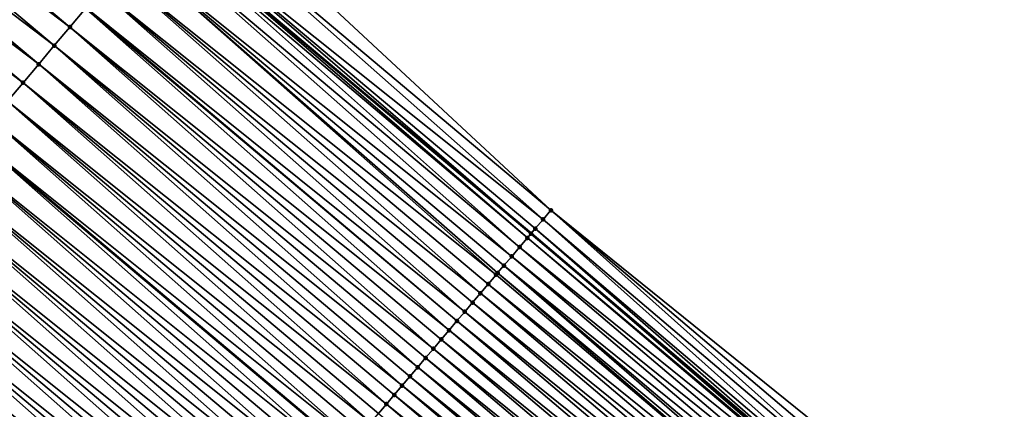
# Model space of a CAD drawing. Header units: feet. Extents: x 2007189 to 2022806, y 818621 to 837694.
# Tile 362 of 656: x 2016239 to 2016279, y 819563 to 819579. Entities that reach past the tile are written whole.
import ezdxf

# ---------------------------------------------------------------- set-up
doc = ezdxf.new("R2010")
doc.units = ezdxf.units.FT
doc.header["$MEASUREMENT"] = 0
for name, color, linetype, lineweight in [('EP_Travel Lane', 172, 'Continuous', 53), ('Road Shots', 141, 'Continuous', 100), ('Road X-Section', 40, 'Continuous', 13), ('STRIPING', 60, 'Continuous', 53)]:
    doc.layers.add(name, color=color, linetype=linetype, lineweight=lineweight)
doc.layers.add('I-77-MM17-21_SB-Surface-Border', color=7, linetype='Continuous')
doc.layers.add('I-77-MM17-21_SB-Surface-TIN', color=7, linetype='Continuous')

msp = doc.modelspace()

# ---------------------------------------------------------------- linework, layer by layer
at = {"layer": 'EP_Travel Lane'}
msp.add_polyline3d([(2016183.28467098, 819634.8907298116, 265.2329252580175), (2016198.596788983, 819622.027194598, 265.4946617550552), (2016213.909148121, 819609.1634568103, 265.7324263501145), (2016229.221533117, 819596.2996972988, 265.9676188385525), (2016244.533497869, 819583.4362908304, 266.2445913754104), (2016259.891310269, 819570.5225203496, 266.5224277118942), (2016275.139457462, 819557.5830874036, 266.7775376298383), (2016290.339732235, 819544.7140810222, 267.0380516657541), (2016305.665004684, 819531.8657909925, 267.2780565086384), (2016320.990131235, 819519.0176232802, 267.5331981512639), (2016336.315276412, 819506.1694399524, 267.7863999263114), (2016351.640517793, 819493.3211759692, 268.0296295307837), (2016366.965729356, 819480.4729369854, 268.2759543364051), (2016382.290939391, 819467.6246992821, 268.5224309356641), (2016397.61622734, 819454.7763962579, 268.7608351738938), (2016412.941223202, 819441.9283381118, 269.0295195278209), (2016428.266222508, 819429.0802770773, 269.2978479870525), (2016443.593150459, 819416.2294417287, 269.5617281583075), (2016458.915161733, 819403.3778103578, 269.829784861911), (2016474.237198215, 819390.526157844, 270.0952103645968), (2016489.559565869, 819377.674227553, 270.3261203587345), (2016504.881901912, 819364.8223237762, 270.560315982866)], dxfattribs=at)
at = {"layer": 'I-77-MM17-21_SB-Surface-Border', "color": 3, "linetype": 'Continuous', "lineweight": -3}
msp.add_polyline3d([(2016183.460804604, 819635.1003761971, 265.2332455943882), (2016199.312859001, 819622.879429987, 265.4920209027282), (2016214.727341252, 819610.137190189, 265.7272301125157), (2016230.039247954, 819597.2725477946, 265.9470665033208), (2016245.994143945, 819585.1737806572, 266.1947624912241), (2016260.712779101, 819571.4899711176, 266.4927552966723), (2016276.284662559, 819558.9315827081, 266.7249549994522), (2016291.476702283, 819546.069253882, 266.9875041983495), (2016306.159110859, 819532.4549832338, 267.2693192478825), (2016321.162933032, 819519.223718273, 267.5321397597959), (2016337.130822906, 819507.1416154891, 267.7558890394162), (2016351.81332815, 819493.5272637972, 268.0276841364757), (2016367.138531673, 819480.6790315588, 268.2748428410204), (2016382.463761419, 819467.8307773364, 268.519275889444), (2016397.789036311, 819454.9824852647, 268.7590343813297), (2016413.114027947, 819442.1344306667, 269.0281571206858), (2016428.76037423, 819429.6694311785, 269.2843902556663), (2016444.087512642, 819416.8184214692, 269.5406476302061), (2016459.409492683, 819403.9668255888, 269.8124374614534), (2016474.73145874, 819391.1152414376, 270.0856816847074), (2016489.732447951, 819377.8802853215, 270.3232260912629), (2016505.054784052, 819365.0283907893, 270.5578926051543)], dxfattribs=at)
at = {"layer": 'I-77-MM17-21_SB-Surface-TIN', "color": 128, "linetype": 'Continuous', "lineweight": -3}
for points in [[(2016224.893899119, 819591.1467509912, 265.8668140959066), (2016240.848293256, 819579.0484054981, 266.164405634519), (2016225.536969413, 819591.91255819, 265.8866199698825)], [(2016225.536969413, 819591.91255819, 265.8866199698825), (2016240.848293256, 819579.0484054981, 266.164405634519), (2016241.49138313, 819579.8141962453, 266.1822647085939)], [(2016224.250839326, 819590.3809349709, 265.8459643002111), (2016240.205194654, 819578.282622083, 266.1474142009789), (2016224.893899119, 819591.1467509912, 265.8668140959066)], [(2016224.893899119, 819591.1467509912, 265.8668140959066), (2016240.205194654, 819578.282622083, 266.1474142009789), (2016240.848293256, 819579.0484054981, 266.164405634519)], [(2016223.607777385, 819589.6151207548, 265.8253280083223), (2016239.562108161, 819577.516828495, 266.1292189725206), (2016224.250839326, 819590.3809349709, 265.8459643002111)], [(2016224.250839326, 819590.3809349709, 265.8459643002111), (2016239.562108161, 819577.516828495, 266.1292189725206), (2016240.205194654, 819578.282622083, 266.1474142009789)], [(2016222.964698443, 819588.8493208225, 265.8063820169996), (2016238.919042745, 819576.7510171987, 266.1089281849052), (2016223.607777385, 819589.6151207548, 265.8253280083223)], [(2016223.607777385, 819589.6151207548, 265.8253280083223), (2016238.919042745, 819576.7510171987, 266.1089281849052), (2016239.562108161, 819577.516828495, 266.1292189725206)], [(2016222.964698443, 819588.8493208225, 265.8063820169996), (2016238.275966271, 819575.9852151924, 266.0897367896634), (2016238.919042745, 819576.7510171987, 266.1089281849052)], [(2016245.350666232, 819584.4083157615, 266.2154632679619), (2016260.712779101, 819571.4899711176, 266.4927552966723), (2016245.994143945, 819585.1737806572, 266.1947624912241)], [(2016244.707115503, 819583.642912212, 266.2434234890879), (2016260.389104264, 819571.1088744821, 266.5093865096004), (2016245.350666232, 819584.4083157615, 266.2154632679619)], [(2016245.350666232, 819584.4083157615, 266.2154632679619), (2016260.389104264, 819571.1088744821, 266.5093865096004), (2016260.712779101, 819571.4899711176, 266.4927552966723)], [(2016244.06385178, 819582.8772675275, 266.2428488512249), (2016259.418490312, 819569.9652361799, 266.517310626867), (2016244.421387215, 819583.302868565, 266.2453455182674)], [(2016244.421387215, 819583.302868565, 266.2453455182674), (2016259.741959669, 819570.3465071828, 266.5216846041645), (2016244.533497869, 819583.4362908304, 266.2445913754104)], [(2016244.421387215, 819583.302868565, 266.2453455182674), (2016259.418490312, 819569.9652361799, 266.517310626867), (2016259.741959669, 819570.3465071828, 266.5216846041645)], [(2016244.707115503, 819583.642912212, 266.2434234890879), (2016244.533497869, 819583.4362908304, 266.2445913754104), (2016259.891426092, 819570.522656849, 266.5224282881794)], [(2016259.891426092, 819570.522656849, 266.5224282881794), (2016244.533497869, 819583.4362908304, 266.2445913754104), (2016259.891310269, 819570.5225203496, 266.5224277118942)], [(2016259.741959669, 819570.3465071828, 266.5216846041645), (2016259.891310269, 819570.5225203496, 266.5224277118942), (2016244.533497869, 819583.4362908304, 266.2445913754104)], [(2016244.707115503, 819583.642912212, 266.2434234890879), (2016260.065483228, 819570.7277321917, 266.5205179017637), (2016260.389104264, 819571.1088744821, 266.5093865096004)], [(2016244.707115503, 819583.642912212, 266.2434234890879), (2016259.891426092, 819570.522656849, 266.5224282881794), (2016260.065483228, 819570.7277321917, 266.5205179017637)], [(2016243.42071518, 819582.1115160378, 266.2296353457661), (2016259.095027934, 819569.5839592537, 266.5122230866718), (2016244.06385178, 819582.8772675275, 266.2428488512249)], [(2016244.06385178, 819582.8772675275, 266.2428488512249), (2016259.095027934, 819569.5839592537, 266.5122230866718), (2016259.418490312, 819569.9652361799, 266.517310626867)], [(2016242.777616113, 819581.3457330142, 266.2126902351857), (2016258.448132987, 819568.821380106, 266.4990008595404), (2016243.42071518, 819582.1115160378, 266.2296353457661)], [(2016243.42071518, 819582.1115160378, 266.2296353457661), (2016258.771575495, 819569.2026738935, 266.5061195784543), (2016259.095027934, 819569.5839592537, 266.5122230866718)], [(2016243.42071518, 819582.1115160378, 266.2296353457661), (2016258.511815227, 819568.8964542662, 266.5004853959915), (2016258.771575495, 819569.2026738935, 266.5061195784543)], [(2016243.42071518, 819582.1115160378, 266.2296353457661), (2016258.448132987, 819568.821380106, 266.4990008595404), (2016258.511815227, 819568.8964542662, 266.5004853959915)], [(2016242.134511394, 819580.5799547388, 266.1963070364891), (2016257.801263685, 819568.0587791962, 266.483157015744), (2016242.777616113, 819581.3457330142, 266.2126902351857)], [(2016242.777616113, 819581.3457330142, 266.2126902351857), (2016258.124697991, 819568.4400799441, 266.4911142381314), (2016258.448132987, 819568.821380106, 266.4990008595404)], [(2016242.777616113, 819581.3457330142, 266.2126902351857), (2016257.801263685, 819568.0587791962, 266.483157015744), (2016258.124697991, 819568.4400799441, 266.4911142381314)], [(2016241.518357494, 819579.846316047, 266.1829529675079), (2016257.154395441, 819567.2961773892, 266.4672051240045), (2016242.134511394, 819580.5799547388, 266.1963070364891)], [(2016242.134511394, 819580.5799547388, 266.1963070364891), (2016257.477830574, 819567.6774774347, 266.4750777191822), (2016257.801263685, 819568.0587791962, 266.483157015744)], [(2016242.134511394, 819580.5799547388, 266.1963070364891), (2016257.154395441, 819567.2961773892, 266.4672051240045), (2016257.477830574, 819567.6774774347, 266.4750777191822)], [(2016240.848293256, 819579.0484054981, 266.164405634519), (2016256.507530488, 819566.5335727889, 266.4509167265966), (2016241.49138313, 819579.8141962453, 266.1822647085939)], [(2016241.49138313, 819579.8141962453, 266.1822647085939), (2016256.830961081, 819566.914876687, 266.4592534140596), (2016241.518357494, 819579.846316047, 266.1829529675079)], [(2016241.49138313, 819579.8141962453, 266.1822647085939), (2016256.507530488, 819566.5335727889, 266.4509167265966), (2016256.830961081, 819566.914876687, 266.4592534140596)], [(2016241.518357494, 819579.846316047, 266.1829529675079), (2016256.830961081, 819566.914876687, 266.4592534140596), (2016257.154395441, 819567.2961773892, 266.4672051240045)], [(2016240.205194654, 819578.282622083, 266.1474142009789), (2016255.860684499, 819565.7709520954, 266.4326896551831), (2016240.848293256, 819579.0484054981, 266.164405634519)], [(2016240.848293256, 819579.0484054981, 266.164405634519), (2016255.860684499, 819565.7709520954, 266.4326896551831), (2016256.1841063, 819566.1522634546, 266.4419251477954)], [(2016240.848293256, 819579.0484054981, 266.164405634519), (2016256.1841063, 819566.1522634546, 266.4419251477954), (2016256.507530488, 819566.5335727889, 266.4509167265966)], [(2016239.562108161, 819577.516828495, 266.1292189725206), (2016255.213833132, 819565.008335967, 266.4150125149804), (2016240.205194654, 819578.282622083, 266.1474142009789)], [(2016240.205194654, 819578.282622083, 266.1474142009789), (2016255.213833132, 819565.008335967, 266.4150125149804), (2016255.537258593, 819565.3896442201, 266.4238738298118)], [(2016240.205194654, 819578.282622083, 266.1474142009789), (2016255.537258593, 819565.3896442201, 266.4238738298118), (2016255.860684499, 819565.7709520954, 266.4326896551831)], [(2016238.919042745, 819576.7510171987, 266.1089281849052), (2016254.56699965, 819564.2457046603, 266.3955069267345), (2016239.562108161, 819577.516828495, 266.1292189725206)], [(2016239.562108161, 819577.516828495, 266.1292189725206), (2016254.56699965, 819564.2457046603, 266.3955069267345), (2016254.890413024, 819564.6270231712, 266.4056039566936)], [(2016239.562108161, 819577.516828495, 266.1292189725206), (2016254.890413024, 819564.6270231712, 266.4056039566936), (2016255.213833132, 819565.008335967, 266.4150125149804)], [(2016238.275966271, 819575.9852151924, 266.0897367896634), (2016253.920166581, 819563.4830730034, 266.3759591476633), (2016238.919042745, 819576.7510171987, 266.1089281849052)], [(2016238.919042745, 819576.7510171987, 266.1089281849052), (2016253.920166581, 819563.4830730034, 266.3759591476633), (2016254.243585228, 819563.8643870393, 266.3855170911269)], [(2016238.919042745, 819576.7510171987, 266.1089281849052), (2016254.243585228, 819563.8643870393, 266.3855170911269), (2016254.56699965, 819564.2457046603, 266.3955069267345)], [(2016237.632886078, 819575.2194163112, 266.0709151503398), (2016253.273328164, 819562.7204458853, 266.3569581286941), (2016238.275966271, 819575.9852151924, 266.0897367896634)], [(2016238.275966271, 819575.9852151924, 266.0897367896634), (2016253.273328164, 819562.7204458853, 266.3569581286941), (2016253.596747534, 819563.1017593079, 266.3664422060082)], [(2016238.275966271, 819575.9852151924, 266.0897367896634), (2016253.596747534, 819563.1017593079, 266.3664422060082), (2016253.920166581, 819563.4830730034, 266.3759591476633)], [(2016237.632886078, 819575.2194163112, 266.0709151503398), (2016236.989827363, 819574.4535705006, 266.0485438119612), (2016252.626500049, 819561.9578100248, 266.3369039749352)], [(2016237.632886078, 819575.2194163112, 266.0709151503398), (2016252.626500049, 819561.9578100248, 266.3369039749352), (2016252.949912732, 819562.3391291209, 266.3470715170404)], [(2016237.632886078, 819575.2194163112, 266.0709151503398), (2016252.949912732, 819562.3391291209, 266.3470715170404), (2016253.273328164, 819562.7204458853, 266.3569581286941)], [(2016236.346804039, 819573.6877527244, 266.0254825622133), (2016251.979665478, 819561.1951796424, 266.3175097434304), (2016236.989827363, 819574.4535705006, 266.0485438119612)], [(2016251.979665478, 819561.1951796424, 266.3175097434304), (2016252.303084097, 819561.5764934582, 266.3270582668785), (2016236.989827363, 819574.4535705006, 266.0485438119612)], [(2016252.626500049, 819561.9578100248, 266.3369039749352), (2016236.989827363, 819574.4535705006, 266.0485438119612), (2016252.303084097, 819561.5764934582, 266.3270582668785)], [(2016235.703663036, 819572.922004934, 266.0127068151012), (2016251.332808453, 819560.4325683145, 266.3004108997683), (2016236.346804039, 819573.6877527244, 266.0254825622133)], [(2016236.346804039, 819573.6877527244, 266.0254825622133), (2016251.332808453, 819560.4325683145, 266.3004108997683), (2016251.656239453, 819560.8138718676, 266.3087060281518)], [(2016236.346804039, 819573.6877527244, 266.0254825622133), (2016251.656239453, 819560.8138718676, 266.3087060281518), (2016251.979665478, 819561.1951796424, 266.3175097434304)], [(2016235.060547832, 819572.1562354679, 265.9973660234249), (2016250.685948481, 819559.6699594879, 266.2836133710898), (2016235.703663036, 819572.922004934, 266.0127068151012)], [(2016235.703663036, 819572.922004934, 266.0127068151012), (2016250.685948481, 819559.6699594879, 266.2836133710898), (2016251.009378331, 819560.051264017, 266.2920260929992)], [(2016235.703663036, 819572.922004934, 266.0127068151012), (2016251.009378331, 819560.051264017, 266.2920260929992), (2016251.332808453, 819560.4325683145, 266.3004108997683)], [(2016234.41743924, 819571.390460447, 265.9813679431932), (2016250.039089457, 819558.9073498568, 266.2667189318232), (2016235.060547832, 819572.1562354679, 265.9973660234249)], [(2016235.060547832, 819572.1562354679, 265.9973660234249), (2016250.039089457, 819558.9073498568, 266.2667189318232), (2016250.362519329, 819559.2886543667, 266.2751293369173)], [(2016235.060547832, 819572.1562354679, 265.9973660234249), (2016250.362519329, 819559.2886543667, 266.2751293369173), (2016250.685948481, 819559.6699594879, 266.2836133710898)], [(2016275.637274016, 819558.1694224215, 266.7621913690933), (2016260.712779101, 819571.4899711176, 266.4927552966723), (2016260.389104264, 819571.1088744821, 266.5093865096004)], [(2016275.637274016, 819558.1694224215, 266.7621913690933), (2016275.960987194, 819558.5504865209, 266.7416404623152), (2016260.712779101, 819571.4899711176, 266.4927552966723)], [(2016275.960987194, 819558.5504865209, 266.7416404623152), (2016276.284662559, 819558.9315827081, 266.7249549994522), (2016260.712779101, 819571.4899711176, 266.4927552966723)], [(2016233.774322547, 819570.6246922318, 265.9661752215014), (2016249.392226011, 819558.1447439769, 266.2502763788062), (2016234.41743924, 819571.390460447, 265.9813679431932)], [(2016234.41743924, 819571.390460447, 265.9813679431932), (2016249.392226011, 819558.1447439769, 266.2502763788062), (2016249.715658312, 819558.5260464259, 266.2584385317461)], [(2016234.41743924, 819571.390460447, 265.9813679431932), (2016249.715658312, 819558.5260464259, 266.2584385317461), (2016250.039089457, 819558.9073498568, 266.2667189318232)], [(2016275.313632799, 819557.7882972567, 266.7753860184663), (2016260.389104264, 819571.1088744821, 266.5093865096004), (2016260.065483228, 819570.7277321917, 266.5205179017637)], [(2016275.313632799, 819557.7882972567, 266.7753860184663), (2016275.637274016, 819558.1694224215, 266.7621913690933), (2016260.389104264, 819571.1088744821, 266.5093865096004)], [(2016259.891426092, 819570.522656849, 266.5224282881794), (2016275.139457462, 819557.5830874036, 266.7775376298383), (2016260.065483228, 819570.7277321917, 266.5205179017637)], [(2016275.313632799, 819557.7882972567, 266.7753860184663), (2016260.065483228, 819570.7277321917, 266.5205179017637), (2016275.139457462, 819557.5830874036, 266.7775376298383)], [(2016233.131186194, 819569.8589405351, 265.9529372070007), (2016248.74535419, 819557.3821452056, 266.2346901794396), (2016233.774322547, 819570.6246922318, 265.9661752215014)], [(2016233.774322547, 819570.6246922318, 265.9661752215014), (2016248.74535419, 819557.3821452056, 266.2346901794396), (2016249.068791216, 819557.7634436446, 266.2423692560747)], [(2016233.774322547, 819570.6246922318, 265.9661752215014), (2016249.068791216, 819557.7634436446, 266.2423692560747), (2016249.392226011, 819558.1447439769, 266.2502763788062)], [(2016274.990089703, 819557.4070888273, 266.7785502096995), (2016259.741959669, 819570.3465071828, 266.5216846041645), (2016259.418490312, 819569.9652361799, 266.517310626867)], [(2016275.053091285, 819557.4813325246, 266.778604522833), (2016259.891310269, 819570.5225203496, 266.5224277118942), (2016259.741959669, 819570.3465071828, 266.5216846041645)], [(2016274.990089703, 819557.4070888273, 266.7785502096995), (2016275.053091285, 819557.4813325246, 266.778604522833), (2016259.741959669, 819570.3465071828, 266.5216846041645)], [(2016259.891426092, 819570.522656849, 266.5224282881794), (2016259.891310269, 819570.5225203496, 266.5224277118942), (2016275.139457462, 819557.5830874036, 266.7775376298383)], [(2016275.053091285, 819557.4813325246, 266.778604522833), (2016275.139457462, 819557.5830874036, 266.7775376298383), (2016259.891310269, 819570.5225203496, 266.5224277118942)], [(2016232.488048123, 819569.0931902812, 265.9398699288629), (2016248.098475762, 819556.6195520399, 266.2197792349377), (2016233.131186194, 819569.8589405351, 265.9529372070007)], [(2016233.131186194, 819569.8589405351, 265.9529372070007), (2016248.098475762, 819556.6195520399, 266.2197792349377), (2016248.421915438, 819557.0008482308, 266.2271874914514)], [(2016233.131186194, 819569.8589405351, 265.9529372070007), (2016248.421915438, 819557.0008482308, 266.2271874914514), (2016248.74535419, 819557.3821452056, 266.2346901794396)], [(2016274.666597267, 819557.0258374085, 266.7765356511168), (2016259.418490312, 819569.9652361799, 266.517310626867), (2016259.095027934, 819569.5839592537, 266.5122230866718)], [(2016274.666597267, 819557.0258374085, 266.7765356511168), (2016274.990089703, 819557.4070888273, 266.7785502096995), (2016259.418490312, 819569.9652361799, 266.517310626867)], [(2016274.343119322, 819556.6445736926, 266.7730397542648), (2016259.095027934, 819569.5839592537, 266.5122230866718), (2016258.771575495, 819569.2026738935, 266.5061195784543)], [(2016274.343119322, 819556.6445736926, 266.7730397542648), (2016274.666597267, 819557.0258374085, 266.7765356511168), (2016259.095027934, 819569.5839592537, 266.5122230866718)], [(2016231.844923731, 819568.3274285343, 265.925442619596), (2016247.45160037, 819555.856956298, 266.2045579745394), (2016232.488048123, 819569.0931902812, 265.9398699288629)], [(2016232.488048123, 819569.0931902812, 265.9398699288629), (2016247.45160037, 819555.856956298, 266.2045579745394), (2016247.775037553, 819556.2382546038, 266.2122209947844)], [(2016232.488048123, 819569.0931902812, 265.9398699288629), (2016247.775037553, 819556.2382546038, 266.2122209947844), (2016248.098475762, 819556.6195520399, 266.2197792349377)], [(2016273.883156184, 819556.1023859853, 266.7651829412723), (2016258.771575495, 819569.2026738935, 266.5061195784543), (2016258.511815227, 819568.8964542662, 266.5004853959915)], [(2016273.883156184, 819556.1023859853, 266.7651829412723), (2016274.019656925, 819556.2632967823, 266.767954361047), (2016258.771575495, 819569.2026738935, 266.5061195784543)], [(2016274.019656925, 819556.2632967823, 266.767954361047), (2016274.343119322, 819556.6445736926, 266.7730397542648), (2016258.771575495, 819569.2026738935, 266.5061195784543)], [(2016273.696214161, 819555.8820032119, 266.7608620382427), (2016258.448132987, 819568.821380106, 266.4990008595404), (2016258.124697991, 819568.4400799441, 266.4911142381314)], [(2016273.696214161, 819555.8820032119, 266.7608620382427), (2016258.511815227, 819568.8964542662, 266.5004853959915), (2016258.448132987, 819568.821380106, 266.4990008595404)], [(2016273.696214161, 819555.8820032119, 266.7608620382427), (2016273.883156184, 819556.1023859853, 266.7651829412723), (2016258.511815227, 819568.8964542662, 266.5004853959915)], [(2016231.20179628, 819567.5616693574, 265.9113194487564), (2016246.804725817, 819555.0943598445, 266.1892509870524), (2016231.844923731, 819568.3274285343, 265.925442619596)], [(2016231.844923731, 819568.3274285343, 265.925442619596), (2016246.804725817, 819555.0943598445, 266.1892509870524), (2016247.128162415, 819555.4756586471, 266.196973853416)], [(2016231.844923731, 819568.3274285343, 265.925442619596), (2016247.128162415, 819555.4756586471, 266.196973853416), (2016247.45160037, 819555.856956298, 266.2045579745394)], [(2016273.372781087, 819555.5007014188, 266.7527791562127), (2016258.124697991, 819568.4400799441, 266.4911142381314), (2016257.801263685, 819568.0587791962, 266.483157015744)], [(2016273.372781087, 819555.5007014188, 266.7527791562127), (2016273.696214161, 819555.8820032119, 266.7608620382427), (2016258.124697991, 819568.4400799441, 266.4911142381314)], [(2016273.049350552, 819555.1193974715, 266.7444367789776), (2016257.801263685, 819568.0587791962, 266.483157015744), (2016257.477830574, 819567.6774774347, 266.4750777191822)], [(2016273.049350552, 819555.1193974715, 266.7444367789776), (2016273.372781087, 819555.5007014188, 266.7527791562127), (2016257.801263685, 819568.0587791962, 266.483157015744)], [(2016230.558676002, 819566.7959041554, 265.8964832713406), (2016246.157856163, 819554.3317592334, 266.1734431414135), (2016231.20179628, 819567.5616693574, 265.9113194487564)], [(2016231.20179628, 819567.5616693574, 265.9113194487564), (2016246.157856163, 819554.3317592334, 266.1734431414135), (2016246.481289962, 819554.7130604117, 266.1814521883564)], [(2016231.20179628, 819567.5616693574, 265.9113194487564), (2016246.481289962, 819554.7130604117, 266.1814521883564), (2016246.804725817, 819555.0943598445, 266.1892509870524)], [(2016272.72591995, 819554.7380935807, 266.7361011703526), (2016257.477830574, 819567.6774774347, 266.4750777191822), (2016257.154395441, 819567.2961773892, 266.4672051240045)], [(2016272.72591995, 819554.7380935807, 266.7361011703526), (2016273.049350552, 819555.1193974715, 266.7444367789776), (2016257.477830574, 819567.6774774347, 266.4750777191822)], [(2016272.402489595, 819554.35678948, 266.7277403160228), (2016257.154395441, 819567.2961773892, 266.4672051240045), (2016256.830961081, 819566.914876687, 266.4592534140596)], [(2016272.402489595, 819554.35678948, 266.7277403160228), (2016272.72591995, 819554.7380935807, 266.7361011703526), (2016257.154395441, 819567.2961773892, 266.4672051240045)], [(2016229.915584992, 819566.0301143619, 265.8787370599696), (2016245.511005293, 819553.5691426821, 266.1557150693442), (2016230.558676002, 819566.7959041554, 265.8964832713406)], [(2016230.558676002, 819566.7959041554, 265.8964832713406), (2016245.511005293, 819553.5691426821, 266.1557150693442), (2016245.834426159, 819553.9504548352, 266.1650461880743)], [(2016230.558676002, 819566.7959041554, 265.8964832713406), (2016245.834426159, 819553.9504548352, 266.1650461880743), (2016246.157856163, 819554.3317592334, 266.1734431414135)], [(2016272.079061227, 819553.9754836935, 266.7191763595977), (2016256.830961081, 819566.914876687, 266.4592534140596), (2016256.507530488, 819566.5335727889, 266.4509167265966)], [(2016272.079061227, 819553.9754836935, 266.7191763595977), (2016272.402489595, 819554.35678948, 266.7277403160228), (2016256.830961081, 819566.914876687, 266.4592534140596)], [(2016271.755635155, 819553.5941759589, 266.710377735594), (2016256.507530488, 819566.5335727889, 266.4509167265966), (2016256.1841063, 819566.1522634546, 266.4419251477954)], [(2016271.755635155, 819553.5941759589, 266.710377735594), (2016272.079061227, 819553.9754836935, 266.7191763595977), (2016256.507530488, 819566.5335727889, 266.4509167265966)], [(2016229.272566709, 819565.2642634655, 265.8537601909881), (2016244.864243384, 819552.8064506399, 266.1288929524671), (2016229.776772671, 819565.8647992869, 265.8740248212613)], [(2016229.776772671, 819565.8647992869, 265.8740248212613), (2016245.187611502, 819553.187807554, 266.1436162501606), (2016229.915584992, 819566.0301143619, 265.8787370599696)], [(2016229.776772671, 819565.8647992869, 265.8740248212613), (2016244.864243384, 819552.8064506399, 266.1288929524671), (2016245.187611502, 819553.187807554, 266.1436162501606)], [(2016229.915584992, 819566.0301143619, 265.8787370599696), (2016245.187611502, 819553.187807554, 266.1436162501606), (2016245.439343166, 819553.4846471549, 266.1533393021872)], [(2016229.915584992, 819566.0301143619, 265.8787370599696), (2016245.439343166, 819553.4846471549, 266.1533393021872), (2016245.511005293, 819553.5691426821, 266.1557150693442)], [(2016271.432208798, 819553.2128684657, 266.7016081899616), (2016256.1841063, 819566.1522634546, 266.4419251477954), (2016255.860684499, 819565.7709520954, 266.4326896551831)], [(2016271.432208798, 819553.2128684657, 266.7016081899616), (2016271.755635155, 819553.5941759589, 266.710377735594), (2016256.1841063, 819566.1522634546, 266.4419251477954)], [(2016270.785352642, 819552.4502564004, 266.6844209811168), (2016255.537258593, 819565.3896442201, 266.4238738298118), (2016255.213833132, 819565.008335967, 266.4150125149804)], [(2016271.108780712, 819552.83156244, 266.6930154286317), (2016255.860684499, 819565.7709520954, 266.4326896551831), (2016255.537258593, 819565.3896442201, 266.4238738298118)], [(2016270.785352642, 819552.4502564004, 266.6844209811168), (2016271.108780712, 819552.83156244, 266.6930154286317), (2016255.537258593, 819565.3896442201, 266.4238738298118)], [(2016271.108780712, 819552.83156244, 266.6930154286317), (2016271.432208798, 819553.2128684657, 266.7016081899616), (2016255.860684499, 819565.7709520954, 266.4326896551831)], [(2016228.629637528, 819564.4983377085, 265.819924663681), (2016244.398538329, 819552.257178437, 266.1049946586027), (2016229.191185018, 819565.1673129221, 265.8494773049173)], [(2016229.272566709, 819565.2642634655, 265.8537601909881), (2016229.191185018, 819565.1673129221, 265.8494773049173), (2016244.475745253, 819552.3482420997, 266.109085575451)], [(2016244.398538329, 819552.257178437, 266.1049946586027), (2016244.475745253, 819552.3482420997, 266.109085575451), (2016229.191185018, 819565.1673129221, 265.8494773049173)], [(2016229.272566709, 819565.2642634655, 265.8537601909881), (2016244.475745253, 819552.3482420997, 266.109085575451), (2016244.540891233, 819552.425080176, 266.1125374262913)], [(2016229.272566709, 819565.2642634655, 265.8537601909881), (2016244.540891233, 819552.425080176, 266.1125374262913), (2016244.864243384, 819552.8064506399, 266.1288929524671)], [(2016270.461928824, 819552.0689467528, 266.675391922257), (2016255.213833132, 819565.008335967, 266.4150125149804), (2016254.890413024, 819564.6270231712, 266.4056039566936)], [(2016270.461928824, 819552.0689467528, 266.675391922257), (2016270.785352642, 819552.4502564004, 266.6844209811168), (2016255.213833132, 819565.008335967, 266.4150125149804)], [(2016270.138511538, 819551.6876315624, 266.6656951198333), (2016254.890413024, 819564.6270231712, 266.4056039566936), (2016254.56699965, 819564.2457046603, 266.3955069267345)], [(2016270.138511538, 819551.6876315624, 266.6656951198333), (2016270.461928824, 819552.0689467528, 266.675391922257), (2016254.890413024, 819564.6270231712, 266.4056039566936)], [(2016227.986755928, 819563.7323719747, 265.7813584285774), (2016244.398538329, 819552.257178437, 266.1049946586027), (2016228.629637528, 819564.4983377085, 265.819924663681)], [(2016269.815098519, 819551.3063127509, 266.6555621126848), (2016254.56699965, 819564.2457046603, 266.3955069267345), (2016254.243585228, 819563.8643870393, 266.3855170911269)], [(2016269.815098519, 819551.3063127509, 266.6555621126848), (2016270.138511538, 819551.6876315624, 266.6656951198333), (2016254.56699965, 819564.2457046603, 266.3955069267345)], [(2016269.491684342, 819550.9249949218, 266.645547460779), (2016254.243585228, 819563.8643870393, 266.3855170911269), (2016253.920166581, 819563.4830730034, 266.3759591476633)], [(2016269.491684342, 819550.9249949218, 266.645547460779), (2016269.815098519, 819551.3063127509, 266.6555621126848), (2016254.243585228, 819563.8643870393, 266.3855170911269)], [(2016227.343882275, 819562.9663995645, 265.7420021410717), (2016244.398538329, 819552.257178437, 266.1049946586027), (2016227.986755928, 819563.7323719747, 265.7813584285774)], [(2016269.168263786, 819550.5436825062, 266.636184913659), (2016253.920166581, 819563.4830730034, 266.3759591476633), (2016253.596747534, 819563.1017593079, 266.3664422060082)], [(2016269.168263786, 819550.5436825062, 266.636184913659), (2016269.491684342, 819550.9249949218, 266.645547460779), (2016253.920166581, 819563.4830730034, 266.3759591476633)]]:
    msp.add_3dface(points, dxfattribs=at)
at = {"layer": 'Road Shots', "lineweight": 100}
for p in [(2016240.848293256, 819579.0484054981, 266.164405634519), (2016240.205194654, 819578.282622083, 266.1474142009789), (2016239.562108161, 819577.516828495, 266.1292189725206), (2016238.919042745, 819576.7510171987, 266.1089281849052), (2016260.712779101, 819571.4899711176, 266.4927552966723), (2016260.389104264, 819571.1088744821, 266.5093865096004), (2016260.065483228, 819570.7277321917, 266.5205179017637), (2016259.741959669, 819570.3465071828, 266.5216846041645), (2016259.891426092, 819570.522656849, 266.5224282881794), (2016259.418490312, 819569.9652361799, 266.517310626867), (2016259.095027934, 819569.5839592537, 266.5122230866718), (2016258.771575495, 819569.2026738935, 266.5061195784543), (2016258.448132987, 819568.821380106, 266.4990008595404), (2016258.511815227, 819568.8964542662, 266.5004853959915), (2016258.124697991, 819568.4400799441, 266.4911142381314), (2016257.801263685, 819568.0587791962, 266.483157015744), (2016257.477830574, 819567.6774774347, 266.4750777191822), (2016257.154395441, 819567.2961773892, 266.4672051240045), (2016256.830961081, 819566.914876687, 266.4592534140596), (2016256.507530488, 819566.5335727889, 266.4509167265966), (2016256.1841063, 819566.1522634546, 266.4419251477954), (2016255.537258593, 819565.3896442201, 266.4238738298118), (2016255.860684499, 819565.7709520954, 266.4326896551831), (2016255.213833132, 819565.008335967, 266.4150125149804), (2016254.890413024, 819564.6270231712, 266.4056039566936), (2016254.56699965, 819564.2457046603, 266.3955069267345), (2016254.243585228, 819563.8643870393, 266.3855170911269), (2016253.920166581, 819563.4830730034, 266.3759591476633)]:
    msp.add_point(p, dxfattribs=at)
at = {"layer": 'Road X-Section', "extrusion": (0.7655737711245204, -0.6432140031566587, 0.01313571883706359), "elevation": 1016419.885355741, "flags": 128}
msp.add_lwpolyline([(1924496.609817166, -13086.34012572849), (1924495.609817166, -13086.31942316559), (1924494.609817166, -13086.29146053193), (1924494.165665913, -13086.28953833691), (1924493.609817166, -13086.29203521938), (1924492.609817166, -13086.30524986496), (1924491.609817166, -13086.32219643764), (1924490.609817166, -13086.33858104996), (1924489.651761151, -13086.35193627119), (1924489.609817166, -13086.35262458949), (1924488.609817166, -13086.37048520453), (1924487.609817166, -13086.38747810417), (1924486.609817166, -13086.4056749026), (1924485.609817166, -13086.425967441), (1924484.609817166, -13086.44516049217), (1924483.609817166, -13086.46398375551), (1924482.609817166, -13086.48635651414), (1924481.609817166, -13086.50942026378), (1924480.609817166, -13086.52219711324), (1924479.609817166, -13086.53753922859), (1924478.609817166, -13086.55353868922), (1924477.609817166, -13086.5687327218), (1924476.609817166, -13086.58197187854), (1924475.609817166, -13086.59504028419), (1924474.609817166, -13086.60946883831), (1924473.609817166, -13086.62359322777), (1924472.609817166, -13086.63843068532), (1924471.609817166, -13086.65617842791), (1924471.393951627, -13086.66089107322), (1924470.609817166, -13086.68115745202), (1924469.609817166, -13086.71499589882), (1924468.609817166, -13086.7535654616), (1924467.609817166, -13086.79292514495), (1924467.044142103, -13086.81363501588)], dxfattribs=at)
at = {"layer": 'Road X-Section', "extrusion": (0.7624066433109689, -0.64697104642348, 0.01282869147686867), "elevation": 1006974.95633757, "flags": 128}
msp.add_lwpolyline([(1929467.829762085, -12652.71949004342), (1929467.329762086, -12652.70285746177), (1929466.829762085, -12652.69172515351), (1929466.560779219, -12652.68981460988), (1929466.329762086, -12652.6905583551), (1929465.829762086, -12652.69493269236), (1929465.329762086, -12652.70002065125), (1929464.829762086, -12652.70612466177), (1929464.428207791, -12652.71175930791), (1929464.329762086, -12652.71324396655), (1929463.829762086, -12652.72113123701), (1929463.329762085, -12652.72908911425), (1929462.829762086, -12652.73716907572), (1929462.329762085, -12652.7450423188), (1929461.829762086, -12652.75299468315), (1929461.329762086, -12652.76133205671), (1929460.829762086, -12652.77032437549), (1929460.329762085, -12652.77956062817), (1929459.829762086, -12652.78837717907), (1929459.329762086, -12652.79723922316), (1929458.829762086, -12652.80664855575), (1929458.329762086, -12652.81674641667), (1929457.829762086, -12652.82673707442), (1929457.329762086, -12652.83629580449), (1929456.829762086, -12652.84581352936), (1929456.329762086, -12652.8552983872), (1929455.829762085, -12652.86518581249), (1929455.329762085, -12652.87535419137), (1929454.829762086, -12652.88520070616), (1929454.329762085, -12652.89475001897), (1929453.829762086, -12652.90355445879), (1929453.329762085, -12652.91185026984), (1929452.829762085, -12652.92023576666), (1929452.329762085, -12652.92864918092), (1929451.829762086, -12652.93713391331), (1929451.329762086, -12652.94554501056), (1929450.829762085, -12652.9538260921), (1929450.329762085, -12652.96198891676), (1929449.829762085, -12652.96989669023), (1929449.329762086, -12652.97757639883), (1929448.829762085, -12652.98507970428), (1929448.329762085, -12652.99248857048), (1929447.829762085, -12653.00004743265), (1929447.329762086, -12653.00771108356), (1929446.829762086, -12653.01529582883), (1929446.329762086, -12653.02301933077), (1929445.829762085, -12653.03081877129), (1929445.329762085, -12653.03882847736), (1929444.829762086, -12653.04722612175), (1929444.329762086, -12653.05655800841), (1929444.218969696, -12653.05893397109), (1929443.829762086, -12653.0686578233), (1929443.329762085, -12653.0833823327), (1929442.829762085, -12653.09973920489), (1929442.609636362, -12653.10728259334)], dxfattribs=at)
at = {"layer": 'STRIPING'}
msp.add_polyline3d([(2016175.743511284, 819625.9110512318, 265.0394889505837), (2016191.055168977, 819613.0466149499, 265.2839307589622), (2016206.36676912, 819600.1822270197, 265.5340944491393), (2016221.678525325, 819587.3177079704, 265.7687419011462), (2016236.989827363, 819574.4535705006, 266.0485438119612), (2016252.303084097, 819561.5764934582, 266.3270582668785), (2016267.551178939, 819548.6371049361, 266.5875252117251), (2016282.804862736, 819535.7227952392, 266.8444757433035), (2016298.130026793, 819522.874596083, 267.0957226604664), (2016313.455183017, 819510.0264034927, 267.3477829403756), (2016328.780344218, 819497.1782067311, 267.59932602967), (2016344.105654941, 819484.3298846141, 267.8353655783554), (2016359.430928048, 819471.4815940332, 268.0753059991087), (2016374.756149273, 819458.6333469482, 268.3206250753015), (2016390.081314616, 819445.7851467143, 268.5717396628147), (2016405.406293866, 819432.9371024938, 268.8421491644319), (2016420.731313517, 819420.0890244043, 269.108369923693), (2016436.056137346, 819407.2399549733, 269.3728623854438), (2016451.378281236, 819394.3882216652, 269.6275708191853), (2016466.700540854, 819381.5363912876, 269.8702138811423), (2016482.022817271, 819368.6845468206, 270.1111071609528), (2016497.345251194, 819355.8325702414, 270.3355785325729), (2016512.667329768, 819342.980891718, 270.5970966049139)], dxfattribs=at)

doc.saveas('drawing.dxf')
